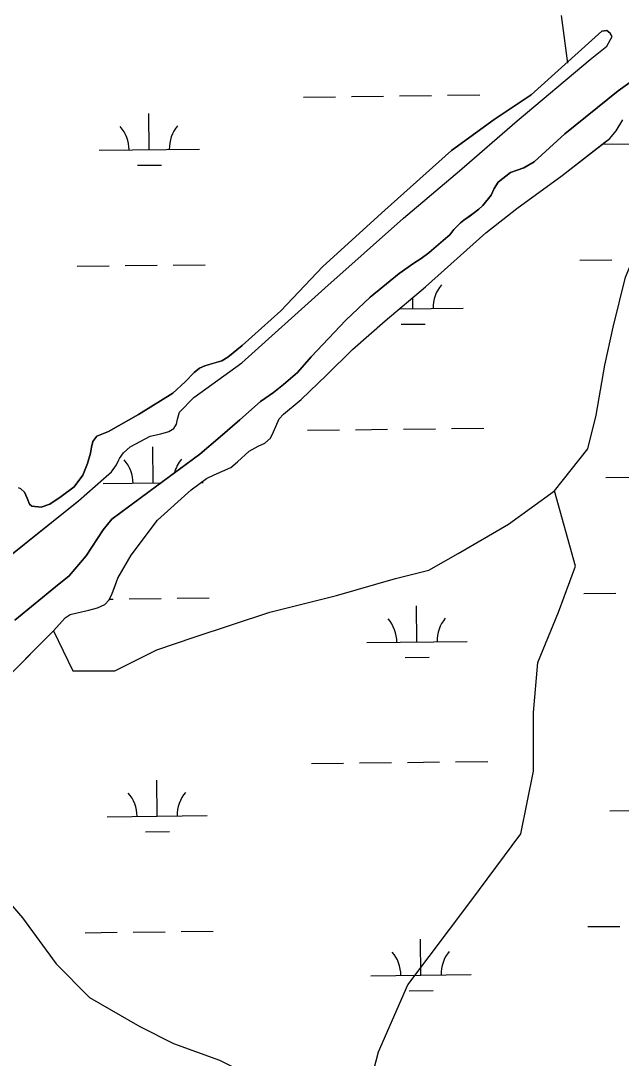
# Model space of a CAD drawing. Extents: x 3694830 to 3732949, y 415201 to 440970.
# Drawn here: x 3727081 to 3727680, y 421481 to 422517 of the extents above; entities that cross this region are included whole.
import ezdxf

# ---------------------------------------------------------------- set-up
doc = ezdxf.new("R2010")
doc.units = 0
doc.layers.add('V-TOPO-SHOR', color=7, linetype='Continuous')
doc.layers.add('V-WETL-SWMP', color=7, linetype='Continuous')

msp = doc.modelspace()

# ---------------------------------------------------------------- linework, layer by layer
at = {"layer": 'V-TOPO-SHOR'}
for points in [[(3727626.8, 422474.4), (3727620.5, 422521.9)], [(3727003.1, 421929.3), (3727082.6, 421992.9), (3727138.5, 422037.5), (3727163.2, 422059.6), (3727171.2, 422066.5), (3727176.3, 422073.5), (3727178.6, 422078.5), (3727179.2, 422079.8), (3727183.4, 422085.4), (3727189.8, 422091.3), (3727200.5, 422097.1), (3727210, 422101.9), (3727220.4, 422104.3), (3727228.4, 422106.7), (3727233.4, 422109.6), (3727236.1, 422114.1), (3727237.2, 422118.9), (3727239.3, 422126.1), (3727253.4, 422140.7), (3727301.5, 422175.3), (3727384.3, 422249.8), (3727462.8, 422319.5), (3727518.6, 422366.8), (3727576.3, 422416.8), (3727649.2, 422478.2), (3727665.7, 422491.3), (3727671.3, 422500.9), (3727669.3, 422504.3)], [(3727080.7, 422049.4), (3727084.4, 422046), (3727087.1, 422040.1), (3727089.5, 422034.3), (3727091.9, 422032.1), (3727101.2, 422031.3), (3727109.7, 422034.3), (3727121.2, 422041.7), (3727133.9, 422051.6), (3727142.7, 422063), (3727147.2, 422074.7), (3727150.2, 422085.1), (3727151.5, 422091.2), (3727152.8, 422096.6), (3727156.8, 422102.1), (3727168.3, 422106.7), (3727198.1, 422123.7), (3727232.4, 422145), (3727244.7, 422156.2), (3727253.7, 422165.5), (3727259.1, 422170), (3727264.6, 422172.1), (3727274.2, 422175.1), (3727281.4, 422177.2), (3727287.5, 422180.9), (3727301.6, 422192.6), (3727340.5, 422227), (3727382.3, 422271.4), (3727444.3, 422327.6), (3727510.9, 422387.2), (3727553.5, 422418.1), (3727590.2, 422442.8), (3727660.8, 422506.4), (3727665.8, 422507), (3727669.3, 422504.3)], [(3727583, 422370), (3727593.4, 422375.8), (3727624, 422403.8), (3727677.3, 422446.9), (3727691.1, 422456.7), (3727698.9, 422459.9), (3727710, 422458.1), (3727718.8, 422453.3), (3727725.2, 422448.5), (3727727.3, 422446.1)], [(3727330.2, 422100.2), (3727333.2, 422106.3), (3727338.8, 422119.4), (3727343, 422123.9), (3727360.6, 422138.5), (3727385.9, 422163), (3727412, 422188.6), (3727444.5, 422217.1), (3727484.7, 422251.1), (3727545.1, 422304.9), (3727576, 422329.2), (3727621.3, 422362.2), (3727663.9, 422395.4), (3727668.7, 422399.2), (3727675.1, 422406.9), (3727681.7, 422417.8)], [(3727115.5, 421951.8), (3727129.1, 421962.7), (3727146.1, 421982.6), (3727163.1, 422008.5), (3727171.7, 422019.1), (3727216.7, 422052.4), (3727259.5, 422084.1), (3727279.8, 422101.4), (3727299.5, 422118.4), (3727320.2, 422136.8), (3727333, 422145.6), (3727343.1, 422153.5), (3727357, 422165.5), (3727370.6, 422181.2), (3727405.2, 422218), (3727429.4, 422240.9), (3727458.4, 422264.3), (3727473.1, 422274.9), (3727480.5, 422279.5), (3727488, 422285), (3727493.3, 422289.6), (3727498.6, 422294.1), (3727507.1, 422301.3), (3727509, 422303.1), (3727513, 422308.2), (3727515.9, 422311.1), (3727519.7, 422314.9), (3727523.1, 422317.5), (3727529, 422321.8), (3727532.4, 422324.2), (3727538, 422328.7), (3727542, 422332.4), (3727550.3, 422342.5), (3727553.2, 422349.2), (3727557.5, 422355.6), (3727569.7, 422365.4), (3727583, 422370)], [(3727113.5, 421907.7), (3727132.8, 421867.9), (3727174.6, 421867.9), (3727216.4, 421888.8), (3727254, 421901.3), (3727329.3, 421926.4), (3727396.1, 421943.1), (3727454.7, 421959.8), (3727488.1, 421968.2), (3727517.4, 421984.9), (3727567.5, 422014.2), (3727613.5, 422047.6), (3727646.9, 422089.4), (3727655.3, 422122.9), (3727663.7, 422173), (3727672, 422210.7), (3727684.6, 422260.8), (3727705.5, 422311), (3727718, 422340.2)], [(3727020, 421814), (3727113.5, 421907.7), (3727124.9, 421920.8), (3727130, 421924), (3727136.9, 421925.8), (3727148.6, 421928.5), (3727157.4, 421930.6), (3727164.6, 421934.1), (3727169.1, 421938.6), (3727172.1, 421945), (3727174.2, 421950.9), (3727177.7, 421960.2), (3727191, 421983.1), (3727217.3, 422018.2), (3727250.9, 422048.6), (3727266.1, 422059.7), (3727273.8, 422063.5), (3727290.6, 422070.7), (3727297, 422076.5), (3727308.7, 422086.9), (3727317.7, 422092.2), (3727324.4, 422094.9), (3727330.2, 422100.2)], [(3727412.9, 421391.3), (3727437.9, 421487.5), (3727467.2, 421554.4), (3727529.9, 421638), (3727580.1, 421704.9), (3727592.6, 421767.6), (3727592.6, 421826.1), (3727596.8, 421876.2), (3727617.7, 421926.4), (3727634.4, 421972.4), (3727613.5, 422047.6)], [(3727074.8, 421918.5), (3727115.5, 421951.8)], [(3726968.1, 421754.1), (3727082.6, 421621.3), (3727116.1, 421575.3), (3727149.5, 421541.8), (3727199.7, 421512.6), (3727233.1, 421495.9), (3727279.1, 421479.1), (3727312.5, 421462.4), (3727341.8, 421445.7), (3727379.4, 421424.8), (3727412.9, 421391.3), (3727442.1, 421353.7), (3727454.7, 421324.5), (3727454.7, 421303.6), (3727429.6, 421278.5), (3727408.7, 421249.2), (3727400.3, 421215.8), (3727396.1, 421194.9), (3727366.9, 421169.8), (3727346, 421144.7), (3727320.9, 421115.5), (3727305.3, 421080)]]:
    msp.add_lwpolyline(points, dxfattribs=at)
at = {"layer": 'V-WETL-SWMP'}
for p, q in [((3727660.8, 422506.4), (3727590.2, 422442.8)), ((3727665.8, 422507), (3727660.8, 422506.4)), ((3727665.7, 422491.3), (3727671.3, 422500.9)), ((3727669.3, 422504.3), (3727665.8, 422507)), ((3727671.3, 422500.9), (3727669.3, 422504.3)), ((3727649.2, 422478.2), (3727665.7, 422491.3)), ((3727576.3, 422416.8), (3727649.2, 422478.2)), ((3727691.1, 422456.7), (3727677.3, 422446.9)), ((3727363, 422440.6), (3727394.9, 422440.9)), ((3727410.9, 422441.1), (3727442.9, 422441.5)), ((3727458.9, 422441.7), (3727490.9, 422442.1)), ((3727506.9, 422442.3), (3727538.9, 422442.7)), ((3727590.2, 422442.8), (3727553.5, 422418.1)), ((3727677.3, 422446.9), (3727624, 422403.8)), ((3727209, 422388), (3727208.5, 422424)), ((3727553.5, 422418.1), (3727510.9, 422387.2)), ((3727675.1, 422406.9), (3727681.7, 422417.8)), ((3727518.6, 422366.8), (3727576.3, 422416.8)), ((3727668.7, 422399.2), (3727675.1, 422406.9)), ((3727624, 422403.8), (3727593.4, 422375.8)), ((3727621.3, 422362.2), (3727668.7, 422399.2)), ((3727159, 422387.4), (3727259, 422388.6)), ((3727510.9, 422387.2), (3727444.3, 422327.6)), ((3727661.3, 422393.4), (3727760.8, 422394.6)), ((3727593.4, 422375.8), (3727583, 422370)), ((3727197.2, 422372.4), (3727221.2, 422372.7)), ((3727462.8, 422319.5), (3727518.6, 422366.8)), ((3727569.7, 422365.4), (3727557.5, 422355.6)), ((3727583, 422370), (3727569.7, 422365.4)), ((3727557.5, 422355.6), (3727553.2, 422349.2)), ((3727576, 422329.2), (3727621.3, 422362.2)), ((3727553.2, 422349.2), (3727550.3, 422342.5)), ((3727550.3, 422342.5), (3727542, 422332.4)), ((3727444.3, 422327.6), (3727382.3, 422271.4)), ((3727532.4, 422324.2), (3727523.1, 422317.5)), ((3727538, 422328.7), (3727532.4, 422324.2)), ((3727542, 422332.4), (3727538, 422328.7)), ((3727545.1, 422304.9), (3727576, 422329.2)), ((3727384.3, 422249.8), (3727462.8, 422319.5)), ((3727519.7, 422314.9), (3727513, 422308.2)), ((3727523.1, 422317.5), (3727519.7, 422314.9)), ((3727484.7, 422251.1), (3727545.1, 422304.9)), ((3727509, 422303.1), (3727507.1, 422301.3)), ((3727513, 422308.2), (3727509, 422303.1)), ((3727507.1, 422301.3), (3727488, 422285)), ((3727488, 422285), (3727480.5, 422279.5)), ((3727136.9, 422271.7), (3727168.9, 422272.1)), ((3727184.9, 422272.3), (3727216.9, 422272.6)), ((3727232.9, 422272.8), (3727264.9, 422273.2)), ((3727473.1, 422274.9), (3727458.4, 422264.3)), ((3727480.5, 422279.5), (3727473.1, 422274.9)), ((3727638.8, 422277.7), (3727670.8, 422278)), ((3727382.3, 422271.4), (3727340.5, 422227)), ((3727458.4, 422264.3), (3727429.4, 422240.9)), ((3727301.5, 422175.3), (3727384.3, 422249.8)), ((3727429.4, 422240.9), (3727405.2, 422218)), ((3727444.5, 422217.1), (3727484.7, 422251.1)), ((3727472.3, 422229.2), (3727472.2, 422240.6)), ((3727340.5, 422227), (3727301.6, 422192.6)), ((3727458.6, 422229.1), (3727522.3, 422229.8)), ((3727405.2, 422218), (3727370.6, 422181.2)), ((3727412, 422188.6), (3727444.5, 422217.1)), ((3727460.5, 422213.7), (3727484.5, 422214)), ((3727301.6, 422192.6), (3727287.5, 422180.9)), ((3727287.5, 422180.9), (3727281.4, 422177.2)), ((3727370.6, 422181.2), (3727357, 422165.5)), ((3727385.9, 422163), (3727412, 422188.6)), ((3727253.4, 422140.7), (3727301.5, 422175.3)), ((3727259.1, 422170), (3727253.7, 422165.5)), ((3727264.6, 422172.1), (3727259.1, 422170)), ((3727281.4, 422177.2), (3727264.6, 422172.1)), ((3727253.7, 422165.5), (3727244.7, 422156.2)), ((3727357, 422165.5), (3727343.1, 422153.5)), ((3727360.6, 422138.5), (3727385.9, 422163)), ((3727244.7, 422156.2), (3727232.4, 422145)), ((3727343.1, 422153.5), (3727333, 422145.6)), ((3727232.4, 422145), (3727198.1, 422123.7)), ((3727239.3, 422126.1), (3727253.4, 422140.7)), ((3727333, 422145.6), (3727320.2, 422136.8)), ((3727343, 422123.9), (3727360.6, 422138.5)), ((3727320.2, 422136.8), (3727299.5, 422118.4)), ((3727198.1, 422123.7), (3727168.3, 422106.7)), ((3727236.1, 422114.1), (3727237.2, 422118.9)), ((3727237.2, 422118.9), (3727239.3, 422126.1)), ((3727299.5, 422118.4), (3727279.8, 422101.4)), ((3727333.2, 422106.3), (3727338.8, 422119.4)), ((3727338.8, 422119.4), (3727343, 422123.9)), ((3727168.3, 422106.7), (3727156.8, 422102.1)), ((3727220.4, 422104.3), (3727228.4, 422106.7)), ((3727228.4, 422106.7), (3727233.4, 422109.6)), ((3727233.4, 422109.6), (3727236.1, 422114.1)), ((3727330.2, 422100.2), (3727333.2, 422106.3)), ((3727366.9, 422107.9), (3727398.9, 422108.3)), ((3727414.9, 422108.5), (3727446.9, 422108.9)), ((3727462.9, 422109.1), (3727494.9, 422109.4)), ((3727510.9, 422109.6), (3727542.9, 422110)), ((3727152.8, 422096.6), (3727151.5, 422091.2)), ((3727156.8, 422102.1), (3727152.8, 422096.6)), ((3727189.8, 422091.3), (3727200.5, 422097.1)), ((3727200.5, 422097.1), (3727210, 422101.9)), ((3727210, 422101.9), (3727220.4, 422104.3)), ((3727279.8, 422101.4), (3727259.5, 422084.1)), ((3727324.4, 422094.9), (3727330.2, 422100.2)), ((3727151.5, 422091.2), (3727150.2, 422085.1)), ((3727183.4, 422085.4), (3727189.8, 422091.3)), ((3727212.9, 422055.3), (3727212.5, 422091.3)), ((3727297, 422076.5), (3727308.7, 422086.9)), ((3727308.7, 422086.9), (3727317.7, 422092.2)), ((3727317.7, 422092.2), (3727324.4, 422094.9)), ((3727150.2, 422085.1), (3727147.2, 422074.7)), ((3727259.5, 422084.1), (3727171.7, 422019.1)), ((3727176.3, 422073.5), (3727178.6, 422078.5)), ((3727178.6, 422078.5), (3727179.2, 422079.8)), ((3727179.2, 422079.8), (3727183.4, 422085.4)), ((3727290.6, 422070.7), (3727297, 422076.5)), ((3727147.2, 422074.7), (3727142.7, 422063)), ((3727163.2, 422059.6), (3727171.2, 422066.5)), ((3727171.2, 422066.5), (3727176.3, 422073.5)), ((3727273.8, 422063.5), (3727290.6, 422070.7)), ((3727142.7, 422063), (3727133.9, 422051.6)), ((3727138.5, 422037.5), (3727163.2, 422059.6)), ((3727162.9, 422054.7), (3727220.8, 422055.4)), ((3727250.9, 422048.6), (3727266.1, 422059.7)), ((3727260.9, 422055.9), (3727262.9, 422055.9)), ((3727266.1, 422059.7), (3727273.8, 422063.5)), ((3727664.8, 422060.7), (3727764.8, 422061.9)), ((3727080.7, 422049.4), (3727078.6, 422050.5)), ((3727084.4, 422046), (3727080.7, 422049.4)), ((3727087.1, 422040.1), (3727084.4, 422046)), ((3727133.9, 422051.6), (3727121.2, 422041.7)), ((3727217.3, 422018.2), (3727250.9, 422048.6)), ((3727003.1, 421929.3), (3727138.5, 422037.5)), ((3727089.5, 422034.3), (3727087.1, 422040.1)), ((3727091.9, 422032.1), (3727089.5, 422034.3)), ((3727109.7, 422034.3), (3727101.2, 422031.3)), ((3727121.2, 422041.7), (3727109.7, 422034.3)), ((3727101.2, 422031.3), (3727091.9, 422032.1)), ((3727171.7, 422019.1), (3727163.1, 422008.5)), ((3727191, 421983.1), (3727217.3, 422018.2)), ((3727163.1, 422008.5), (3727146.1, 421982.6)), ((3727146.1, 421982.6), (3727129.1, 421962.7)), ((3727177.7, 421960.2), (3727191, 421983.1)), ((3727129.1, 421962.7), (3727115.5, 421951.8)), ((3727115.5, 421951.8), (3727074.8, 421918.5)), ((3727172.1, 421945), (3727177.7, 421960.2)), ((3727169.1, 421938.6), (3727172.1, 421945)), ((3727236.9, 421940.2), (3727268.9, 421940.6)), ((3727642.8, 421945), (3727674.8, 421945.4)), ((3727148.6, 421928.5), (3727157.4, 421930.6)), ((3727157.4, 421930.6), (3727164.6, 421934.1)), ((3727164.6, 421934.1), (3727169.1, 421938.6)), ((3727169.5, 421939.4), (3727172.9, 421939.4)), ((3727188.9, 421939.6), (3727220.9, 421940)), ((3727476.3, 421896.6), (3727475.9, 421932.6)), ((3727113.5, 421907.7), (3727124.9, 421920.8)), ((3727124.9, 421920.8), (3727130, 421924)), ((3727130, 421924), (3727136.9, 421925.8)), ((3727136.9, 421925.8), (3727148.6, 421928.5)), ((3727020, 421814), (3727113.5, 421907.7)), ((3727426.3, 421896), (3727526.3, 421897.2)), ((3727464.5, 421881), (3727488.5, 421881.3)), ((3727370.9, 421775.3), (3727402.9, 421775.6)), ((3727418.9, 421775.8), (3727450.9, 421776.2)), ((3727466.9, 421776.4), (3727498.9, 421776.8)), ((3727514.9, 421777), (3727546.9, 421777.4)), ((3727216.9, 421722.7), (3727216.5, 421758.7)), ((3727166.9, 421722.1), (3727266.9, 421723.3)), ((3727668.8, 421728.1), (3727768.8, 421729.3)), ((3727205.1, 421707.1), (3727229.1, 421707.4)), ((3727646.8, 421612.4), (3727678.8, 421612.7)), ((3727144.9, 421606.4), (3727176.9, 421606.8)), ((3727192.9, 421606.9), (3727224.9, 421607.3)), ((3727240.9, 421607.5), (3727272.9, 421607.9)), ((3727480.3, 421563.9), (3727479.8, 421599.9)), ((3727430.3, 421563.3), (3727530.3, 421564.5)), ((3727468.4, 421548.4), (3727492.4, 421548.7))]:
    msp.add_line(p, q, dxfattribs=at)
for centre, start, end in [((3727153.7, 422387.8), 359.9115, 41.4552), ((3727264.2, 422389.1), 139.9115, 181.4552), ((3727417.1, 422229.1), 41.2429, 41.4552), ((3727527.6, 422230.4), 139.9115, 181.4552), ((3727157.7, 422055.1), 359.9115, 41.4552), ((3727268.2, 422056.5), 139.9115, 165.6208), ((3727531.5, 421897.7), 139.9115, 181.4552), ((3727421, 421896.4), 359.9115, 41.4552), ((3727161.7, 421722.5), 359.9115, 41.4552), ((3727272.1, 421723.8), 139.9115, 181.4552), ((3727425, 421563.8), 359.9115, 41.4552), ((3727535.5, 421565.1), 139.9115, 181.4552)]:
    msp.add_arc(centre, 35.2, start, end, dxfattribs=at)

doc.saveas('drawing.dxf')
